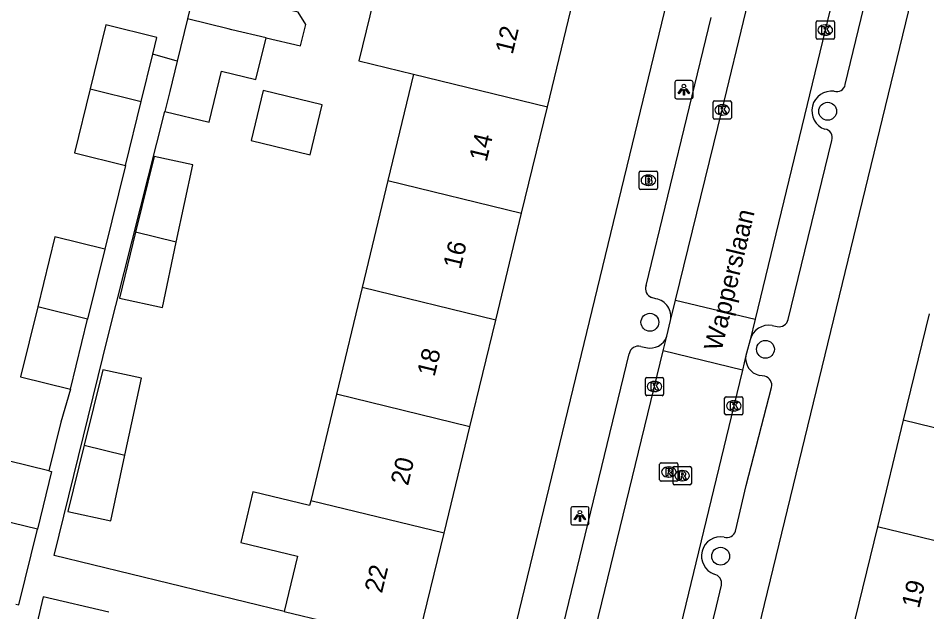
# Model space of a CAD drawing. Extents: x 162812 to 163818, y 381639 to 382470.
# Drawn here: x 163586.99 to 163636.74, y 382126.43 to 382158.9 of the extents above; entities that cross this region are included whole.
import ezdxf

# ---------------------------------------------------------------- set-up
doc = ezdxf.new("R2010")
doc.units = 0
for name, color, linetype in [('IMGEO_Boom', 7, 'Continuous'), ('IMGEO_Brandkraan', 7, 'Continuous'), ('IMGEO_Kolk', 7, 'Continuous'), ('IMGEO_Lichtpunt', 7, 'Continuous'), ('IMGEO_Openbare_ruimte_label', 7, 'Continuous'), ('IMGEO_Pand', 7, 'Continuous'), ('IMGEO_Pand_nummerreeks', 7, 'Continuous'), ('IMGEO_Rijbaan_lokaal_open', 7, 'Continuous'), ('IMGEO_Rioolput', 7, 'Continuous'), ('IMGEO_Voetpad_open', 7, 'Continuous')]:
    doc.layers.add(name, color=color, linetype=linetype)

msp = doc.modelspace()

# ---------------------------------------------------------------- linework, layer by layer
at = {"layer": 'IMGEO_Boom'}
for centre in [(163631.313, 382153.812), (163621.58, 382142.268), (163627.905, 382140.788), (163625.453, 382129.468)]:
    msp.add_circle(centre, 0.489, dxfattribs=at)
at = {"layer": 'IMGEO_Brandkraan'}
for p, q in [((163620.995, 382149.612), (163620.995, 382150.464)), ((163621.07, 382150.538), (163621.922, 382150.538)), ((163621.483, 382150.318), (163621.508, 382150.318)), ((163621.996, 382150.464), (163621.996, 382149.612)), ((163621.506, 382149.758), (163621.481, 382149.758)), ((163621.922, 382149.538), (163621.07, 382149.538))]:
    msp.add_line(p, q, dxfattribs=at)
for points in [[(163620.995, 382149.612), (163620.995, 382150.464)], [(163621.07, 382150.538), (163621.922, 382150.538)], [(163621.343, 382150.238), (163621.343, 382149.838), (163621.556, 382149.838)], [(163621.574, 382150.238), (163621.343, 382150.238)], [(163621.996, 382150.464), (163621.996, 382149.612)], [(163621.522, 382150.157), (163621.468, 382150.157), (163621.468, 382150.081)], [(163621.468, 382150.081), (163621.521, 382150.081)], [(163621.53, 382150.005), (163621.468, 382150.005), (163621.468, 382149.924)], [(163621.468, 382149.924), (163621.53, 382149.924)], [(163621.922, 382149.538), (163621.07, 382149.538)]]:
    msp.add_lwpolyline(points, dxfattribs=at)
for centre, radius, start, end in [((163621.072, 382150.462), 0.0765, 91.552, 178.448), ((163621.072, 382150.462), 0.0765, 91.552, 178.448), ((163621.578, 382150.093), 0.145, 59.4692, 91.5367), ((163621.603, 382150.14), 0.0922, 285.5137, 58.1501), ((163621.92, 382150.462), 0.0765, 1.552, 88.448), ((163621.92, 382150.462), 0.0765, 1.552, 88.448), ((163621.523, 382150.119), 0.0379, 267.8285, 90.9355), ((163621.531, 382149.964), 0.0404, 269.8759, 90.5077), ((163621.562, 382150.089), 0.251, 268.6676, 293.5347), ((163621.608, 382149.948), 0.105, 301.3115, 78.989), ((163621.072, 382149.614), 0.0765, 181.552, 268.448), ((163621.072, 382149.614), 0.0765, 181.552, 268.448), ((163621.92, 382149.614), 0.0765, 271.552, 358.448), ((163621.92, 382149.614), 0.0765, 271.552, 358.448)]:
    msp.add_arc(centre, radius, start, end, dxfattribs=at)
for centre, major_axis, ratio, start_param, end_param in [((163621.482, 382150.038), (-0.387, 0.002), 0.722429, 4.712389, 7.853982), ((163621.507, 382150.038), (-0.39, 0.002), 0.717154, 1.570796, 4.712389)]:
    msp.add_ellipse(centre, major_axis=major_axis, ratio=ratio, start_param=start_param, end_param=end_param, dxfattribs=at)
at = {"layer": 'IMGEO_Kolk'}
for p, q in [((163630.681, 382157.828), (163630.681, 382158.68)), ((163630.756, 382158.754), (163631.608, 382158.754)), ((163631.682, 382158.68), (163631.682, 382157.828)), ((163631.169, 382158.534), (163631.194, 382158.534)), ((163631.608, 382157.754), (163630.756, 382157.754)), ((163631.192, 382157.974), (163631.167, 382157.974)), ((163625.039, 382153.459), (163625.039, 382154.311)), ((163625.114, 382154.385), (163625.966, 382154.385)), ((163626.04, 382154.311), (163626.04, 382153.459)), ((163625.527, 382154.165), (163625.552, 382154.165)), ((163625.966, 382153.385), (163625.114, 382153.385)), ((163625.55, 382153.605), (163625.525, 382153.605)), ((163621.406, 382139.253), (163622.258, 382139.253)), ((163621.331, 382138.327), (163621.331, 382139.179)), ((163621.819, 382139.033), (163621.844, 382139.033)), ((163622.332, 382139.179), (163622.332, 382138.327)), ((163621.842, 382138.473), (163621.817, 382138.473)), ((163622.258, 382138.253), (163621.406, 382138.253)), ((163625.672, 382137.27), (163625.672, 382138.122)), ((163625.747, 382138.196), (163626.599, 382138.196)), ((163626.16, 382137.976), (163626.185, 382137.976)), ((163626.673, 382138.122), (163626.673, 382137.27)), ((163626.183, 382137.416), (163626.158, 382137.416)), ((163626.599, 382137.196), (163625.747, 382137.196))]:
    msp.add_line(p, q, dxfattribs=at)
for points in [[(163630.681, 382157.828), (163630.681, 382158.68)], [(163630.756, 382158.754), (163631.608, 382158.754)], [(163631.682, 382158.68), (163631.682, 382157.828)], [(163631.002, 382158.454), (163631.125, 382158.454), (163631.125, 382158.303), (163631.255, 382158.454), (163631.419, 382158.454), (163631.273, 382158.303), (163631.426, 382158.054), (163631.274, 382158.054), (163631.189, 382158.218), (163631.125, 382158.151), (163631.125, 382158.054), (163631.002, 382158.054), (163631.002, 382158.454)], [(163631.608, 382157.754), (163630.756, 382157.754)], [(163625.039, 382153.459), (163625.039, 382154.311)], [(163625.114, 382154.385), (163625.966, 382154.385)], [(163626.04, 382154.311), (163626.04, 382153.459)], [(163625.36, 382154.085), (163625.483, 382154.085), (163625.483, 382153.934), (163625.613, 382154.085), (163625.777, 382154.085), (163625.631, 382153.934), (163625.784, 382153.685), (163625.632, 382153.685), (163625.547, 382153.849), (163625.483, 382153.782), (163625.483, 382153.685), (163625.36, 382153.685), (163625.36, 382154.085)], [(163625.966, 382153.385), (163625.114, 382153.385)], [(163621.406, 382139.253), (163622.258, 382139.253)], [(163621.331, 382138.327), (163621.331, 382139.179)], [(163621.652, 382138.953), (163621.775, 382138.953), (163621.775, 382138.802), (163621.905, 382138.953), (163622.069, 382138.953), (163621.923, 382138.802), (163622.076, 382138.553), (163621.924, 382138.553), (163621.839, 382138.717), (163621.775, 382138.65), (163621.775, 382138.553), (163621.652, 382138.553), (163621.652, 382138.953)], [(163622.332, 382139.179), (163622.332, 382138.327)], [(163622.258, 382138.253), (163621.406, 382138.253)], [(163625.672, 382137.27), (163625.672, 382138.122)], [(163625.747, 382138.196), (163626.599, 382138.196)], [(163625.993, 382137.896), (163626.116, 382137.896), (163626.116, 382137.745), (163626.246, 382137.896), (163626.41, 382137.896), (163626.264, 382137.745), (163626.417, 382137.496), (163626.265, 382137.496), (163626.18, 382137.66), (163626.116, 382137.593), (163626.116, 382137.496), (163625.993, 382137.496), (163625.993, 382137.896)], [(163626.673, 382138.122), (163626.673, 382137.27)], [(163626.599, 382137.196), (163625.747, 382137.196)]]:
    msp.add_lwpolyline(points, dxfattribs=at)
for centre, start, end in [((163630.758, 382158.678), 91.552, 178.448), ((163630.758, 382158.678), 91.552, 178.448), ((163631.606, 382158.678), 1.552, 88.448), ((163631.606, 382158.678), 1.552, 88.448), ((163630.758, 382157.83), 181.552, 268.448), ((163630.758, 382157.83), 181.552, 268.448), ((163631.606, 382157.83), 271.552, 358.448), ((163631.606, 382157.83), 271.552, 358.448), ((163625.116, 382154.309), 91.552, 178.448), ((163625.116, 382154.309), 91.552, 178.448), ((163625.964, 382154.309), 1.552, 88.448), ((163625.964, 382154.309), 1.552, 88.448), ((163625.116, 382153.461), 181.552, 268.448), ((163625.116, 382153.461), 181.552, 268.448), ((163625.964, 382153.461), 271.552, 358.448), ((163625.964, 382153.461), 271.552, 358.448), ((163621.408, 382139.177), 91.552, 178.448), ((163621.408, 382139.177), 91.552, 178.448), ((163622.256, 382139.177), 1.552, 88.448), ((163622.256, 382139.177), 1.552, 88.448), ((163621.408, 382138.329), 181.552, 268.448), ((163621.408, 382138.329), 181.552, 268.448), ((163622.256, 382138.329), 271.552, 358.448), ((163622.256, 382138.329), 271.552, 358.448), ((163625.749, 382138.12), 91.552, 178.448), ((163625.749, 382138.12), 91.552, 178.448), ((163626.597, 382138.12), 1.552, 88.448), ((163626.597, 382138.12), 1.552, 88.448), ((163625.749, 382137.272), 181.552, 268.448), ((163625.749, 382137.272), 181.552, 268.448), ((163626.597, 382137.272), 271.552, 358.448), ((163626.597, 382137.272), 271.552, 358.448)]:
    msp.add_arc(centre, 0.0765, start, end, dxfattribs=at)
for centre, major_axis, ratio, start_param, end_param in [((163631.168, 382158.254), (-0.387, 0.002), 0.722429, 4.712389, 7.853982), ((163631.193, 382158.254), (-0.39, 0.002), 0.717154, 1.570796, 4.712389), ((163625.526, 382153.885), (-0.387, 0.002), 0.722429, 4.712389, 7.853982), ((163625.551, 382153.885), (-0.39, 0.002), 0.717154, 1.570796, 4.712389), ((163621.818, 382138.753), (-0.387, 0.002), 0.722429, 4.712389, 7.853982), ((163621.843, 382138.753), (-0.39, 0.002), 0.717154, 1.570796, 4.712389), ((163626.159, 382137.696), (-0.387, 0.002), 0.722429, 4.712389, 7.853982), ((163626.184, 382137.696), (-0.39, 0.002), 0.717154, 1.570796, 4.712389)]:
    msp.add_ellipse(centre, major_axis=major_axis, ratio=ratio, start_param=start_param, end_param=end_param, dxfattribs=at)
at = {"layer": 'IMGEO_Lichtpunt'}
for p, q in [((163622.945, 382155.393), (163622.945, 382154.586)), ((163622.945, 382155.393), (163622.945, 382154.586)), ((163623.847, 382155.488), (163623.039, 382155.488)), ((163623.847, 382155.488), (163623.039, 382155.488)), ((163623.941, 382154.586), (163623.941, 382155.393)), ((163623.941, 382154.586), (163623.941, 382155.393)), ((163623.039, 382154.492), (163623.847, 382154.492)), ((163623.039, 382154.492), (163623.847, 382154.492)), ((163617.249, 382132.081), (163617.249, 382131.274)), ((163617.249, 382132.081), (163617.249, 382131.274)), ((163618.151, 382132.176), (163617.343, 382132.176)), ((163618.151, 382132.176), (163617.343, 382132.176)), ((163618.245, 382131.274), (163618.245, 382132.081)), ((163618.245, 382131.274), (163618.245, 382132.081)), ((163617.343, 382131.18), (163618.151, 382131.18)), ((163617.343, 382131.18), (163618.151, 382131.18))]:
    msp.add_line(p, q, dxfattribs=at)
for points in [[(163623.319, 382155.057), (163623.358, 382155.029), (163623.17, 382154.767), (163623.132, 382154.794), (163623.319, 382155.057)], [(163623.421, 382155.009), (163623.468, 382155.009), (163623.468, 382154.687), (163623.421, 382154.687), (163623.421, 382155.009)], [(163623.531, 382155.029), (163623.569, 382155.056), (163623.756, 382154.794), (163623.717, 382154.766), (163623.531, 382155.029)], [(163617.623, 382131.745), (163617.662, 382131.717), (163617.474, 382131.455), (163617.436, 382131.482), (163617.623, 382131.745)], [(163617.725, 382131.697), (163617.772, 382131.697), (163617.772, 382131.375), (163617.725, 382131.375), (163617.725, 382131.697)], [(163617.835, 382131.717), (163617.873, 382131.744), (163618.06, 382131.482), (163618.021, 382131.454), (163617.835, 382131.717)]]:
    msp.add_lwpolyline(points, dxfattribs=at)
for centre in [(163623.444, 382155.191), (163617.748, 382131.879)]:
    msp.add_circle(centre, 0.0994, dxfattribs=at)
for centre, start, end in [((163623.039, 382155.393), 90, 180), ((163623.039, 382155.393), 90, 180), ((163623.847, 382155.393), 0, 90), ((163623.847, 382155.393), 0, 90), ((163623.039, 382154.586), 180, 270), ((163623.039, 382154.586), 180, 270), ((163623.847, 382154.586), 270, 0), ((163623.847, 382154.586), 270, 360), ((163617.343, 382132.081), 90, 180), ((163617.343, 382132.081), 90, 180), ((163618.151, 382132.081), 0, 90), ((163618.151, 382132.081), 0, 90), ((163617.343, 382131.274), 180, 270), ((163617.343, 382131.274), 180, 270), ((163618.151, 382131.274), 270, 0), ((163618.151, 382131.274), 270, 360)]:
    msp.add_arc(centre, 0.0946, start, end, dxfattribs=at)
at = {"layer": 'IMGEO_Pand'}
for points in [[(163600.567, 382157.83), (163602.454, 382157.39), (163602.739, 382158.558), (163602.323, 382159.239), (163599.109, 382160.023), (163599.678, 382162.355), (163597.259, 382162.945), (163596.262, 382158.86)], [(163610.043, 382161.671), (163610.009, 382161.531), (163607.034, 382162.257), (163605.645, 382156.569), (163608.637, 382155.839)], [(163615.967, 382154.049), (163617.382, 382159.88)], [(163596.262, 382158.86), (163595.7, 382156.558)], [(163600.567, 382157.83), (163598.681, 382158.269), (163598.482, 382158.318), (163596.262, 382158.86)], [(163594.363, 382156.931), (163594.588, 382157.842), (163591.797, 382158.531), (163590.933, 382155.032)], [(163595.019, 382153.807), (163597.447, 382153.214), (163598.129, 382156.01), (163600.011, 382155.55), (163600.567, 382157.83)], [(163593.725, 382154.343), (163594.363, 382156.931)], [(163595.7, 382156.558), (163595.293, 382154.89), (163595.019, 382153.807)], [(163608.637, 382155.839), (163607.233, 382150.015)], [(163608.637, 382155.839), (163615.967, 382154.049)], [(163590.933, 382155.032), (163590.069, 382151.533), (163592.861, 382150.844)], [(163590.933, 382155.032), (163593.725, 382154.343)], [(163599.752, 382152.207), (163602.974, 382151.431), (163603.633, 382154.166), (163600.412, 382154.943), (163599.752, 382152.207)], [(163592.861, 382150.844), (163593.725, 382154.343)], [(163614.554, 382148.228), (163615.967, 382154.049)], [(163595.65, 382146.659), (163596.55, 382150.88), (163594.432, 382151.33), (163593.419, 382147.204)], [(163607.233, 382150.015), (163605.825, 382144.173)], [(163607.233, 382150.015), (163614.554, 382148.228)], [(163613.136, 382142.387), (163614.554, 382148.228)], [(163591.74, 382146.269), (163589.005, 382146.944), (163588.058, 382143.11)], [(163593.419, 382147.204), (163592.531, 382143.584), (163594.886, 382143.073), (163595.65, 382146.659)], [(163595.65, 382146.659), (163593.419, 382147.204)], [(163591.74, 382146.269), (163590.794, 382142.435)], [(163605.825, 382144.173), (163604.418, 382138.34)], [(163613.136, 382142.387), (163605.825, 382144.173)], [(163588.058, 382143.11), (163587.112, 382139.275), (163589.848, 382138.6)], [(163590.794, 382142.435), (163588.058, 382143.11)], [(163589.848, 382138.6), (163590.794, 382142.435)], [(163611.721, 382136.556), (163613.136, 382142.387)], [(163636.864, 382142.735), (163635.448, 382136.906)], [(163592.837, 382134.991), (163593.737, 382139.214), (163591.619, 382139.664), (163590.606, 382135.536)], [(163604.418, 382138.34), (163603.012, 382132.507)], [(163611.721, 382136.556), (163604.418, 382138.34)], [(163635.448, 382136.906), (163634.033, 382131.086)], [(163642.834, 382135.115), (163635.448, 382136.906)], [(163610.306, 382130.726), (163611.721, 382136.556)], [(163588.668, 382134.137), (163583.015, 382135.532), (163582.236, 382132.375), (163585.255, 382131.63)], [(163590.606, 382135.536), (163589.718, 382131.918), (163592.073, 382131.407), (163592.837, 382134.991)], [(163590.606, 382135.536), (163592.837, 382134.991)], [(163588.668, 382134.137), (163588.821, 382134.099), (163588.042, 382130.942)], [(163603.012, 382132.507), (163602.947, 382132.236), (163599.845, 382132.984), (163599.18, 382130.226), (163602.282, 382129.478), (163601.551, 382126.449)], [(163610.306, 382130.726), (163603.012, 382132.507)], [(163588.042, 382130.942), (163585.255, 382131.63)], [(163586.869, 382126.855), (163587.023, 382126.817), (163588.042, 382130.942)], [(163634.033, 382131.086), (163632.617, 382125.257)], [(163641.42, 382129.296), (163634.033, 382131.086)], [(163608.839, 382124.68), (163610.306, 382130.726)], [(163591.95, 382126.407), (163588.363, 382127.255), (163587.385, 382123.12)], [(163601.551, 382126.449), (163603.981, 382125.859), (163608.839, 382124.68)]]:
    msp.add_lwpolyline(points, dxfattribs=at)
at = {"layer": 'IMGEO_Rijbaan_lokaal_open'}
for points in [[(163622.975, 382143.483), (163625.537, 382153.884), (163633.305, 382186.08)], [(163637.732, 382185.547), (163634.63, 382172.539), (163631.177, 382158.254), (163627.335, 382142.429)], [(163622.7, 382142.367), (163622.975, 382143.483)], [(163622.975, 382143.483), (163627.335, 382142.429)], [(163622.501, 382141.501), (163622.7, 382142.367)], [(163627.335, 382142.429), (163627.065, 382141.316)], [(163622.307, 382140.703), (163622.501, 382141.501)], [(163627.065, 382141.316), (163626.868, 382140.583), (163626.838, 382140.459)], [(163612.589, 382100.541), (163612.97, 382102.029), (163617.762, 382122.044), (163622.307, 382140.703)], [(163626.643, 382139.654), (163622.307, 382140.703)], [(163626.838, 382140.459), (163626.643, 382139.654)], [(163626.643, 382139.654), (163626.168, 382137.697), (163621.615, 382118.864), (163617.715, 382102.882), (163617.266, 382100.986)]]:
    msp.add_lwpolyline(points, dxfattribs=at)
at = {"layer": 'IMGEO_Rioolput'}
for p, q in [((163622.114, 382133.651), (163622.114, 382134.503)), ((163622.189, 382134.577), (163623.041, 382134.577)), ((163622.602, 382134.357), (163622.627, 382134.357)), ((163622.848, 382133.452), (163622.848, 382134.304)), ((163622.923, 382134.378), (163623.775, 382134.378)), ((163623.115, 382134.503), (163623.115, 382133.651)), ((163623.849, 382134.304), (163623.849, 382133.452)), ((163622.625, 382133.797), (163622.6, 382133.797)), ((163623.336, 382134.158), (163623.361, 382134.158)), ((163623.041, 382133.577), (163622.189, 382133.577)), ((163623.775, 382133.378), (163622.923, 382133.378)), ((163623.359, 382133.598), (163623.334, 382133.598))]:
    msp.add_line(p, q, dxfattribs=at)
for points in [[(163622.114, 382133.651), (163622.114, 382134.503)], [(163622.189, 382134.577), (163623.041, 382134.577)], [(163622.848, 382133.452), (163622.848, 382134.304)], [(163622.923, 382134.378), (163623.775, 382134.378)], [(163623.115, 382134.503), (163623.115, 382133.651)], [(163623.849, 382134.304), (163623.849, 382133.452)], [(163622.703, 382134.275), (163622.451, 382134.277), (163622.451, 382133.877)], [(163622.451, 382133.877), (163622.575, 382133.877), (163622.575, 382134.039), (163622.586, 382134.039)], [(163622.629, 382134.196), (163622.575, 382134.196), (163622.575, 382134.115)], [(163622.575, 382134.115), (163622.627, 382134.115)], [(163622.633, 382134.01), (163622.704, 382133.877), (163622.844, 382133.877), (163622.779, 382134.003)], [(163623.437, 382134.076), (163623.185, 382134.078), (163623.185, 382133.678)], [(163623.185, 382133.678), (163623.309, 382133.678), (163623.309, 382133.84), (163623.32, 382133.84)], [(163623.363, 382133.997), (163623.309, 382133.997), (163623.309, 382133.916)], [(163623.309, 382133.916), (163623.361, 382133.916)], [(163623.367, 382133.811), (163623.438, 382133.678), (163623.578, 382133.678), (163623.513, 382133.804)], [(163623.041, 382133.577), (163622.189, 382133.577)], [(163623.775, 382133.378), (163622.923, 382133.378)]]:
    msp.add_lwpolyline(points, dxfattribs=at)
for centre, radius, start, end in [((163622.191, 382134.501), 0.0765, 91.552, 178.448), ((163622.191, 382134.501), 0.0765, 91.552, 178.448), ((163622.925, 382134.302), 0.0765, 91.552, 178.448), ((163622.925, 382134.302), 0.0765, 91.552, 178.448), ((163623.039, 382134.501), 0.0765, 1.552, 88.448), ((163623.039, 382134.501), 0.0765, 1.552, 88.448), ((163623.773, 382134.302), 0.0765, 1.552, 88.448), ((163623.773, 382134.302), 0.0765, 1.552, 88.448), ((163622.585, 382133.986), 0.0533, 26.0293, 88.6989), ((163622.611, 382134.304), 0.19, 274.7715, 282.9687), ((163622.635, 382134.1), 0.0964, 77.0061, 93.1865), ((163622.649, 382134.157), 0.0378, 276.6634, 79.6772), ((163622.702, 382134.165), 0.109, 350.3612, 89.416), ((163622.7, 382134.165), 0.112, 277.5842, 350.9817), ((163622.684, 382133.95), 0.108, 29.5134, 73.7905), ((163623.319, 382133.787), 0.0533, 26.0293, 88.6989), ((163623.345, 382134.105), 0.19, 274.7715, 282.9687), ((163623.369, 382133.901), 0.0964, 77.0061, 93.1865), ((163623.383, 382133.958), 0.0378, 276.6634, 79.6772), ((163623.436, 382133.966), 0.109, 350.3612, 89.416), ((163623.434, 382133.966), 0.112, 277.5842, 350.9817), ((163623.418, 382133.751), 0.108, 29.5134, 73.7905), ((163622.191, 382133.653), 0.0765, 181.552, 268.448), ((163622.191, 382133.653), 0.0765, 181.552, 268.448), ((163622.925, 382133.454), 0.0765, 181.552, 268.448), ((163622.925, 382133.454), 0.0765, 181.552, 268.448), ((163623.039, 382133.653), 0.0765, 271.552, 358.448), ((163623.039, 382133.653), 0.0765, 271.552, 358.448), ((163623.773, 382133.454), 0.0765, 271.552, 358.448), ((163623.773, 382133.454), 0.0765, 271.552, 358.448)]:
    msp.add_arc(centre, radius, start, end, dxfattribs=at)
for centre, major_axis, ratio, start_param, end_param in [((163622.601, 382134.077), (-0.387, 0.002), 0.722429, 4.712389, 7.853982), ((163622.626, 382134.077), (-0.39, 0.002), 0.717154, 1.570796, 4.712389), ((163623.335, 382133.878), (-0.387, 0.002), 0.722429, 4.712389, 7.853982), ((163623.36, 382133.878), (-0.39, 0.002), 0.717154, 1.570796, 4.712389)]:
    msp.add_ellipse(centre, major_axis=major_axis, ratio=ratio, start_param=start_param, end_param=end_param, dxfattribs=at)
at = {"layer": 'IMGEO_Voetpad_open'}
for points in [[(163629.284, 382187.745), (163613.698, 382123.501)], [(163626.283, 382120.373), (163641.882, 382184.559)], [(163632.277, 382155.269), (163634.309, 382163.724)], [(163621.368, 382144.279), (163624.938, 382158.947)], [(163595.7, 382156.558), (163594.363, 382156.931)], [(163601.551, 382126.449), (163588.96, 382129.506), (163591.896, 382141.453), (163595.019, 382153.807)], [(163629.152, 382142.418), (163631.536, 382152.217)], [(163592.861, 382150.844), (163591.74, 382146.269)], [(163621.909, 382143.55), (163621.667, 382143.623)], [(163628.277, 382142.086), (163628.553, 382142.033)], [(163621.076, 382140.936), (163621.358, 382140.887)], [(163615.945, 382121.977), (163620.449, 382140.548)], [(163627.869, 382139.314), (163627.579, 382139.365)], [(163589.848, 382138.6), (163589.324, 382136.795), (163588.668, 382134.137)], [(163626.264, 382130.847), (163626.847, 382133.331), (163628.246, 382138.706)], [(163623.763, 382122.169), (163624.121, 382122.237), (163625.229, 382126.728), (163625.494, 382127.881)]]:
    msp.add_lwpolyline(points, dxfattribs=at)
for centre, radius, start, end in [((163631.807, 382155.361), 0.478, 252.305, 348.935), ((163631.523, 382153.838), 1.076, 82.5912, 250.0901), ((163631.126, 382152.385), 0.443, 337.7733, 85.933), ((163621.846, 382144.101), 0.51, 159.5841, 249.4222), ((163621.757, 382142.592), 0.97, 346.581, 80.9555), ((163628.648, 382142.544), 0.52, 259.5065, 345.9543), ((163628.087, 382141.045), 1.058, 79.6765, 165.1802), ((163621.604, 382141.799), 0.945, 254.8775, 341.6103), ((163620.928, 382140.475), 0.484, 72.1379, 171.3622), ((163627.773, 382140.294), 0.95, 170.0238, 258.1982), ((163627.748, 382138.818), 0.51, 347.2882, 76.3151), ((163625.806, 382130.959), 0.471, 249.3239, 346.2764), ((163625.464, 382129.476), 1.057, 80.3943, 249.5253), ((163625.01, 382127.996), 0.497, 346.6565, 80.2854)]:
    msp.add_arc(centre, radius, start, end, dxfattribs=at)

# ---------------------------------------------------------------- texts
at = {"layer": 'IMGEO_Openbare_ruimte_label'}
msp.add_text('Wapperslaan', height=1, rotation=76.5889, dxfattribs=at).set_placement((163625.498, 382140.646))
at = {"layer": 'IMGEO_Pand_nummerreeks'}
for s, rotation, p in [('12', 76.3581, (163614.06, 382156.882)), ('14', 76.3581, (163612.634, 382151.008)), ('16', 76.3585, (163611.209, 382145.13)), ('18', 76.3585, (163609.784, 382139.255)), ('20', 76.3585, (163608.335, 382133.29)), ('22', 76.3581, (163606.907, 382127.407)), ('19', 76.3409, (163636.312, 382126.572))]:
    msp.add_text(s, height=1, rotation=rotation, dxfattribs=at).set_placement(p)

doc.saveas('drawing.dxf')
